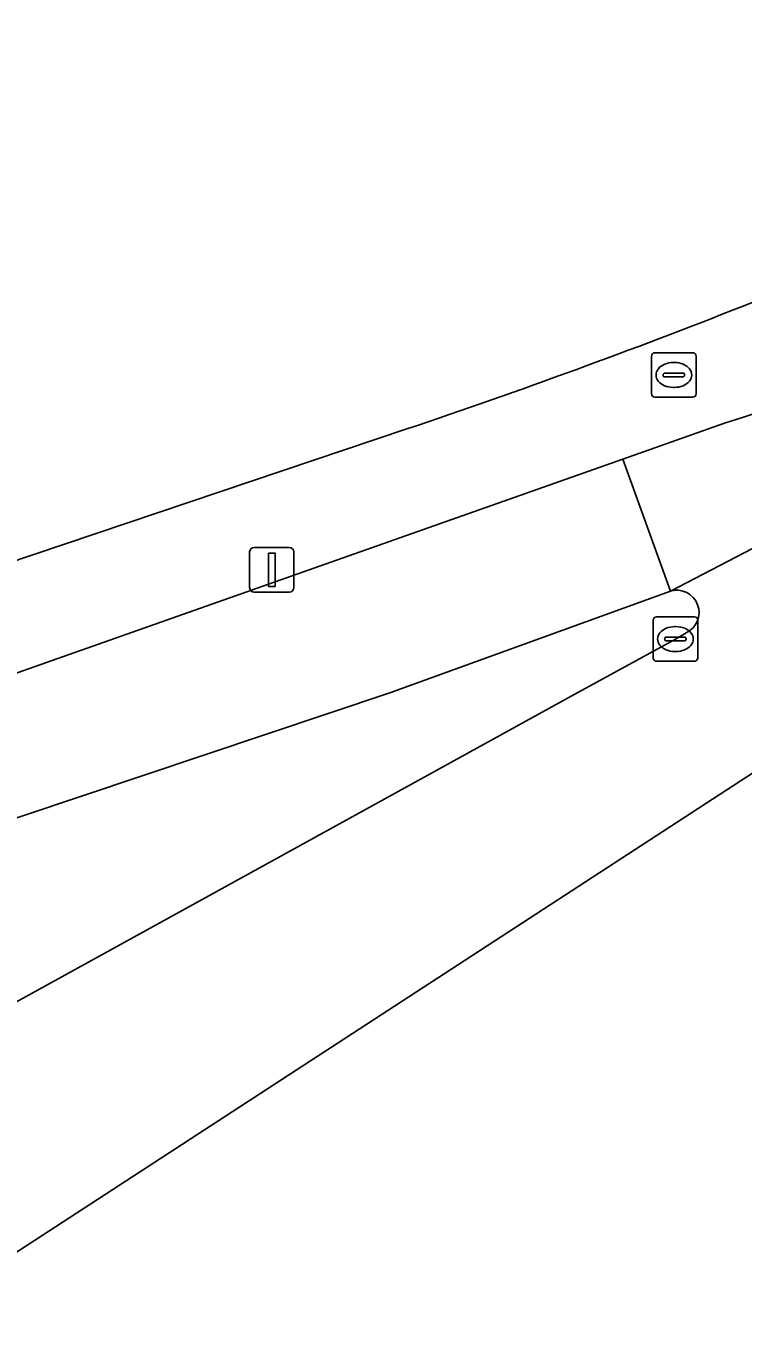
# Model space of a CAD drawing. Extents: x 159262 to 160143, y 383399 to 384319.
# Drawn here: x 159403.98 to 159420.09, y 383419.1 to 383448.25 of the extents above; entities that cross this region are included whole.
import ezdxf

# ---------------------------------------------------------------- set-up
doc = ezdxf.new("R2010")
doc.units = 0
for name, color, linetype in [('IMGEO_Drainageput', 7, 'Continuous'), ('IMGEO_Erf', 7, 'Continuous'), ('IMGEO_Fietspad_gesloten', 7, 'Continuous'), ('IMGEO_Groenvoorziening', 7, 'Continuous'), ('IMGEO_Kolk', 7, 'Continuous'), ('IMGEO_Lichtmast', 7, 'Continuous'), ('IMGEO_Rijbaan_lokaal_gesloten', 7, 'Continuous'), ('IMGEO_Rijbaan_regionaal_open', 7, 'Continuous'), ('IMGEO_Voetpad_open', 7, 'Continuous')]:
    doc.layers.add(name, color=color, linetype=linetype)

msp = doc.modelspace()

# ---------------------------------------------------------------- linework, layer by layer
at = {"layer": 'IMGEO_Drainageput'}
for p, q in [((159418.111, 383440.905), (159418.963, 383440.905)), ((159418.036, 383439.979), (159418.036, 383440.831)), ((159418.524, 383440.685), (159418.549, 383440.685)), ((159419.037, 383440.831), (159419.037, 383439.979)), ((159418.295, 383440.399), (159418.295, 383440.411)), ((159418.733, 383440.362), (159418.335, 383440.362)), ((159418.338, 383440.448), (159418.736, 383440.448)), ((159418.779, 383440.411), (159418.779, 383440.399)), ((159418.547, 383440.125), (159418.522, 383440.125)), ((159418.963, 383439.905), (159418.111, 383439.905))]:
    msp.add_line(p, q, dxfattribs=at)
for points in [[(159418.111, 383440.905), (159418.963, 383440.905)], [(159418.036, 383439.979), (159418.036, 383440.831)], [(159419.037, 383440.831), (159419.037, 383439.979)], [(159418.963, 383439.905), (159418.111, 383439.905)]]:
    msp.add_lwpolyline(points, dxfattribs=at)
for centre, radius, start, end in [((159418.113, 383440.829), 0.0765, 91.552, 178.448), ((159418.113, 383440.829), 0.0765, 91.552, 178.448), ((159418.961, 383440.829), 0.0765, 1.552, 88.448), ((159418.961, 383440.829), 0.0765, 1.552, 88.448), ((159418.335, 383440.408), 0.0403, 85.8775, 175.7526), ((159418.332, 383440.398), 0.0366, 178.938, 274.7102), ((159418.736, 383440.405), 0.043, 264.8664, 352.4533), ((159418.74, 383440.41), 0.0386, 1.7309, 96.639), ((159418.113, 383439.981), 0.0765, 181.552, 268.448), ((159418.113, 383439.981), 0.0765, 181.552, 268.448), ((159418.961, 383439.981), 0.0765, 271.552, 358.448), ((159418.961, 383439.981), 0.0765, 271.552, 358.448)]:
    msp.add_arc(centre, radius, start, end, dxfattribs=at)
for centre, major_axis, ratio, start_param, end_param in [((159418.523, 383440.405), (-0.387, 0.002), 0.722429, 4.712389, 7.853982), ((159418.548, 383440.405), (-0.39, 0.002), 0.717154, 1.570796, 4.712389)]:
    msp.add_ellipse(centre, major_axis=major_axis, ratio=ratio, start_param=start_param, end_param=end_param, dxfattribs=at)
at = {"layer": 'IMGEO_Erf'}
for points in [[(159420.091, 383441.953), (159420.876, 383442.266)], [(159400.66, 383435.198), (159412.54, 383439.193)]]:
    msp.add_lwpolyline(points, dxfattribs=at)
msp.add_arc((159363.015, 383586.395), 155.31, 288.59497, 291.56121, dxfattribs=at)
at = {"layer": 'IMGEO_Fietspad_gesloten'}
for points in [[(159412.158, 383433.266), (159418.461, 383435.551), (159417.392, 383438.516), (159399.169, 383432.09), (159396.15, 383431.025)], [(159395.768, 383430.969), (159396.441, 383428.035), (159396.699, 383428.118), (159399.702, 383429.089), (159412.158, 383433.266)]]:
    msp.add_lwpolyline(points, dxfattribs=at)
at = {"layer": 'IMGEO_Groenvoorziening'}
msp.add_lwpolyline([(159418.461, 383435.551), (159412.158, 383433.266), (159399.702, 383429.089), (159400.449, 383424.491), (159402.424, 383425.584), (159416.315, 383433.23), (159418.572, 383434.472), (159418.814, 383434.612)], dxfattribs=at)
msp.add_arc((159418.599, 383435.067), 0.503, 295.255, 105.9507, dxfattribs=at)
at = {"layer": 'IMGEO_Kolk'}
for p, q in [((159418.071, 383434.046), (159418.071, 383434.898)), ((159418.146, 383434.972), (159418.998, 383434.972)), ((159418.559, 383434.752), (159418.584, 383434.752)), ((159419.072, 383434.898), (159419.072, 383434.046)), ((159418.33, 383434.466), (159418.33, 383434.478)), ((159418.373, 383434.515), (159418.771, 383434.515)), ((159418.814, 383434.478), (159418.814, 383434.466)), ((159418.768, 383434.429), (159418.37, 383434.429)), ((159418.582, 383434.192), (159418.557, 383434.192)), ((159418.998, 383433.972), (159418.146, 383433.972))]:
    msp.add_line(p, q, dxfattribs=at)
for points in [[(159418.071, 383434.046), (159418.071, 383434.898)], [(159418.146, 383434.972), (159418.998, 383434.972)], [(159419.072, 383434.898), (159419.072, 383434.046)], [(159418.998, 383433.972), (159418.146, 383433.972)]]:
    msp.add_lwpolyline(points, dxfattribs=at)
for centre, radius, start, end in [((159418.148, 383434.896), 0.0765, 91.552, 178.448), ((159418.148, 383434.896), 0.0765, 91.552, 178.448), ((159418.996, 383434.896), 0.0765, 1.552, 88.448), ((159418.996, 383434.896), 0.0765, 1.552, 88.448), ((159418.37, 383434.475), 0.0403, 85.8775, 175.7526), ((159418.367, 383434.465), 0.0366, 178.938, 274.7102), ((159418.771, 383434.472), 0.043, 264.8664, 352.4533), ((159418.775, 383434.477), 0.0386, 1.7309, 96.639), ((159418.148, 383434.048), 0.0765, 181.552, 268.448), ((159418.148, 383434.048), 0.0765, 181.552, 268.448), ((159418.996, 383434.048), 0.0765, 271.552, 358.448), ((159418.996, 383434.048), 0.0765, 271.552, 358.448)]:
    msp.add_arc(centre, radius, start, end, dxfattribs=at)
for centre, major_axis, ratio, start_param, end_param in [((159418.558, 383434.472), (-0.387, 0.002), 0.722429, 4.712389, 7.853982), ((159418.583, 383434.472), (-0.39, 0.002), 0.717154, 1.570796, 4.712389)]:
    msp.add_ellipse(centre, major_axis=major_axis, ratio=ratio, start_param=start_param, end_param=end_param, dxfattribs=at)
at = {"layer": 'IMGEO_Lichtmast'}
for p, q in [((159409.106, 383436.528), (159409.896, 383436.528)), ((159409.896, 383436.528), (159409.106, 383436.528)), ((159409.006, 383435.628), (159409.006, 383436.428)), ((159409.006, 383436.428), (159409.006, 383435.628)), ((159409.996, 383436.428), (159409.996, 383435.628)), ((159409.996, 383435.628), (159409.996, 383436.428)), ((159409.896, 383435.528), (159409.106, 383435.528)), ((159409.106, 383435.528), (159409.896, 383435.528))]:
    msp.add_line(p, q, dxfattribs=at)
msp.add_lwpolyline([(159409.426, 383436.403), (159409.576, 383436.403), (159409.576, 383435.653), (159409.426, 383435.653), (159409.426, 383436.403)], dxfattribs=at)
for centre, start, end in [((159409.106, 383436.428), 90, 180), ((159409.106, 383436.428), 90, 180), ((159409.896, 383436.428), 0, 90), ((159409.896, 383436.428), 360, 90), ((159409.106, 383435.628), 180, 270), ((159409.106, 383435.628), 180, 270), ((159409.896, 383435.628), 270, 0), ((159409.896, 383435.628), 270, 0)]:
    msp.add_arc(centre, 0.1, start, end, dxfattribs=at)
at = {"layer": 'IMGEO_Rijbaan_lokaal_gesloten'}
msp.add_lwpolyline([(159419.672, 383439.32), (159417.392, 383438.516), (159418.461, 383435.551), (159441.755, 383447.67)], dxfattribs=at)
msp.add_arc((159394.983, 383515.976), 80.533, 287.85245, 298.0441, dxfattribs=at)
at = {"layer": 'IMGEO_Rijbaan_regionaal_open'}
for points in [[(159401.313, 383419.104), (159430.515, 383438.11), (159440.381, 383444.531), (159453.87, 383453.311), (159490.734, 383481.412), (159490.279, 383481.992), (159462.471, 383460.966), (159441.755, 383447.67), (159418.461, 383435.551)], [(159418.814, 383434.612), (159418.572, 383434.472), (159416.315, 383433.23), (159402.424, 383425.584), (159400.449, 383424.491), (159401.313, 383419.104)]]:
    msp.add_lwpolyline(points, dxfattribs=at)
msp.add_arc((159418.599, 383435.067), 0.503, 295.255, 105.9507, dxfattribs=at)
at = {"layer": 'IMGEO_Voetpad_open'}
for points in [[(159420.876, 383442.266), (159420.091, 383441.953)], [(159398.537, 383436.587), (159399.169, 383432.09), (159417.392, 383438.516), (159419.672, 383439.32)], [(159412.54, 383439.193), (159400.66, 383435.198)]]:
    msp.add_lwpolyline(points, dxfattribs=at)
for centre, radius, start, end in [((159394.983, 383515.976), 80.533, 287.85245, 298.0441), ((159363.015, 383586.395), 155.31, 288.59497, 291.56121)]:
    msp.add_arc(centre, radius, start, end, dxfattribs=at)

doc.saveas('drawing.dxf')
